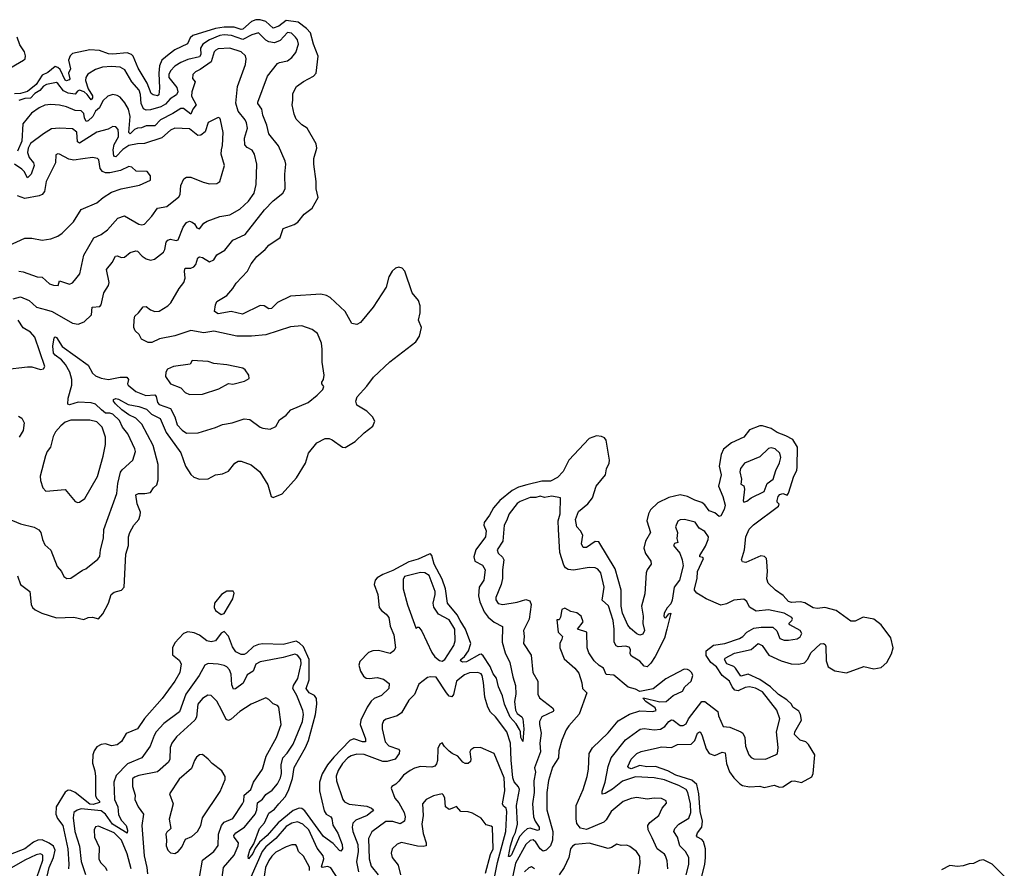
# Model space of a CAD drawing. Extents: x 1246230 to 1426786, y 660032 to 763141.
# Tile 440 of 566: x 1416720 to 1423539, y 688809 to 694686. Entities that reach past the tile are written whole.
import ezdxf

# ---------------------------------------------------------------- set-up
doc = ezdxf.new("R2010")
doc.units = 0

msp = doc.modelspace()

# ---------------------------------------------------------------- linework, layer by layer
at = {"layer": '0CON10XD'}
for points in [[(1416704.4, 690835), (1416726, 690775), (1416791.4, 690725), (1416798.6, 690635), (1416809.2, 690615), (1416828.3, 690598.3), (1416873.8, 690575), (1416975, 690544.5), (1417095, 690549.1), (1417165, 690532), (1417195, 690546), (1417225, 690548.8), (1417265, 690537.5), (1417295, 690570.8), (1417335.5, 690645), (1417354.1, 690705.9), (1417375, 690721.5), (1417426.2, 690735), (1417444.3, 690755), (1417455.4, 690985), (1417473.8, 691045), (1417474.6, 691105), (1417482.7, 691135), (1417509.4, 691185), (1417545, 691223.8), (1417554.4, 691255), (1417556.7, 691275), (1417533.6, 691333.6), (1417525.4, 691394.6), (1417542.5, 691405), (1417586.1, 691403.9), (1417625, 691410.6), (1417646.3, 691443.7), (1417669.2, 691465), (1417679.8, 691500.2), (1417680, 691605), (1417645, 691736.1), (1417566.9, 691885), (1417525, 691926.9), (1417475, 691949.5), (1417426.7, 691985), (1417383.8, 692025), (1417370, 692045), (1417370.8, 692055), (1417385, 692061.5), (1417405, 692058.7), (1417471.5, 692021.5), (1417545, 692007.9), (1417599.1, 691989.1), (1417632.8, 691955), (1417692.9, 691922.9), (1417733.9, 691826.1), (1417835.5, 691685.5), (1417868, 691595), (1417905, 691537.1), (1417925, 691518.1), (1417965, 691504.4), (1418025, 691506), (1418076.7, 691535), (1418125, 691541.4), (1418165, 691559.2), (1418210, 691615), (1418232.2, 691627.8), (1418255, 691628.9), (1418322.7, 691602.7), (1418384, 691555), (1418438.6, 691465), (1418462.5, 691385), (1418475, 691376.2), (1418537, 691403), (1418636.8, 691513.2), (1418700, 691615), (1418719.2, 691685), (1418777.1, 691755), (1418835, 691784.4), (1418864.4, 691784.4), (1418885, 691775.6), (1418955, 691724.4), (1418975, 691724.3), (1419044, 691765), (1419105, 691824.4), (1419165, 691872), (1419178.8, 691905), (1419164, 691935), (1419124.6, 691974.6), (1419055.7, 692015.7), (1419048.6, 692045), (1419057.1, 692075), (1419125, 692146.9), (1419169.7, 692210.3), (1419283.4, 692316.6), (1419464, 692456), (1419489.6, 692495), (1419503.5, 692555), (1419481.2, 692605), (1419493.2, 692655), (1419494.6, 692705), (1419480.9, 692740.9), (1419437.9, 692795), (1419387.5, 692945), (1419369.5, 692965), (1419345, 692971.4), (1419323.1, 692965), (1419298.8, 692945), (1419276, 692904), (1419257.7, 692832.4), (1419168.9, 692695), (1419080.5, 692589.5), (1419055, 692574.1), (1419021.3, 692581.3), (1418974.5, 692664.5), (1418871.3, 692761.3), (1418845, 692775.7), (1418805, 692784.3), (1418595, 692771.5), (1418505, 692726.7), (1418465, 692685.6), (1418445, 692684.5), (1418414, 692705), (1418385, 692706), (1418263, 692647), (1418185, 692665.7), (1418095, 692647.7), (1418069.4, 692665), (1418075, 692710), (1418086.2, 692735), (1418153.7, 692776.3), (1418197.1, 692825), (1418218.9, 692861.1), (1418297.1, 692945), (1418323.1, 692995), (1418363.1, 693046.9), (1418421.1, 693095), (1418445, 693124), (1418523.6, 693176.4), (1418545, 693240), (1418622, 693268), (1418646.2, 693283.8), (1418690.3, 693339.7), (1418745, 693381.2), (1418787.5, 693455), (1418774.2, 693514.2), (1418774.4, 693565), (1418757.8, 693685), (1418757.1, 693725), (1418778.9, 693795), (1418774.4, 693825), (1418711.2, 693935), (1418675, 693958), (1418635, 693996.2), (1418620.6, 694030.6), (1418608.1, 694095), (1418611.7, 694128.3), (1418610.6, 694175), (1418636.4, 694223.6), (1418685, 694258.5), (1418754.2, 694295), (1418772.5, 694315), (1418786.9, 694433.1), (1418753.7, 694515), (1418733.1, 694595), (1418706.7, 694625), (1418647.9, 694667.9), (1418565, 694680.9), (1418515, 694640.6), (1418475, 694628), (1418425, 694673.7), (1418385, 694684.9), (1418355, 694685.5), (1418325, 694673.5), (1418265, 694619.6), (1418255, 694617.8), (1418205, 694634.1), (1418135, 694633.8), (1418075, 694624.5), (1417919.6, 694575), (1417901, 694559), (1417881.8, 694518.2), (1417793.4, 694476.6), (1417755, 694446.8), (1417705, 694404.6), (1417688.1, 694365), (1417682.6, 694315), (1417688.8, 694211.2), (1417684.4, 694165.6), (1417675, 694158.1), (1417645, 694164.5), (1417630.9, 694175), (1417603.3, 694245), (1417540.4, 694350.4), (1417505, 694433.3), (1417493.8, 694445), (1417465, 694455.2), (1417365, 694446), (1417335, 694450), (1417271.8, 694471.8), (1417205, 694476.7), (1417085, 694452.6), (1417069, 694435), (1417058.6, 694405), (1417072.1, 694345), (1417057.2, 694315), (1417067.4, 694275), (1417061.9, 694268.1), (1417045, 694263.2), (1417035, 694267.1), (1417000, 694340), (1416985, 694355.5), (1416965, 694360.9), (1416915, 694320.6), (1416875, 694300.3), (1416835, 694237.1), (1416775, 694189.1), (1416725, 694173.7), (1416685, 694172.6)], [(1417625.5, 692675.6), (1417655, 692665.6), (1417685, 692667.8), (1417746, 692705), (1417765.8, 692725), (1417825, 692823.3), (1417856.9, 692865), (1417866.8, 692895), (1417860.3, 692945), (1417865, 692965.6), (1417905, 692965.4), (1417926.4, 692973.6), (1417940, 692990), (1417952.9, 693037.1), (1417965, 693044.5), (1417985, 693039.5), (1418035, 693008.6), (1418065, 693022), (1418085, 693057.5), (1418140.2, 693089.8), (1418195, 693159.4), (1418282.6, 693197.4), (1418415, 693368.8), (1418475, 693430.6), (1418542.5, 693485), (1418558.6, 693515), (1418556.7, 693615), (1418562.5, 693685), (1418559.5, 693705), (1418513.2, 693813.2), (1418444.7, 693894.7), (1418432.5, 693955), (1418402.8, 694025), (1418397.3, 694065), (1418369.4, 694105), (1418368.9, 694115), (1418435.4, 694295), (1418505, 694381.1), (1418520.4, 694389.6), (1418575, 694400.5), (1418605.3, 694424.7), (1418632.5, 694457.5), (1418651.6, 694515), (1418643.4, 694545), (1418630.4, 694565), (1418601.7, 694591.7), (1418575, 694597.2), (1418525, 694541.2), (1418485, 694525.4), (1418445, 694533.3), (1418425, 694544.4), (1418375, 694593.8), (1418328.5, 694581.5), (1418265, 694547.8), (1418186.8, 694576.8), (1418135, 694581.2), (1418105.4, 694575), (1418035, 694545.2), (1417987.7, 694515), (1417972.5, 694487.5), (1417975.2, 694444.8), (1417965, 694428.1), (1417885, 694408.8), (1417835, 694388.6), (1417795, 694362.8), (1417765, 694330.9), (1417752.6, 694305), (1417753.2, 694285), (1417809.1, 694215), (1417815.4, 694185), (1417805, 694166.1), (1417762.4, 694137.6), (1417730.1, 694099.9), (1417697.1, 694082.9), (1417625, 694062.2), (1417595, 694060.2), (1417578.4, 694068.4), (1417562, 694105), (1417557.3, 694167.3), (1417547.1, 694197.1), (1417496.5, 694255), (1417447.8, 694337.8), (1417415, 694356.1), (1417355, 694361.6), (1417292.9, 694357.1), (1417245, 694340.9), (1417191.9, 694308.1), (1417178.8, 694285), (1417176.4, 694265), (1417195, 694207.5), (1417225, 694158), (1417224.6, 694145), (1417215, 694131.5), (1417187.8, 694167.8), (1417165.8, 694185.8), (1417135, 694196.5), (1417119.4, 694190.6), (1417105, 694169.6), (1417055, 694176.2), (1417022.8, 694192.8), (1416985, 694244.6), (1416975, 694250.3), (1416905, 694237.5), (1416885, 694225.8), (1416858.6, 694195), (1416825, 694174), (1416795, 694143), (1416755, 694140), (1416713.9, 694126.1)], [(1416625, 694333.9), (1416747.1, 694405), (1416756.9, 694415), (1416760.6, 694435), (1416752.6, 694462.6), (1416720.7, 694510.7), (1416701.9, 694565)], [(1416675, 692752.3), (1416725, 692766.7), (1416785, 692742.2), (1416835.7, 692695.8), (1416905, 692676.8), (1416945.7, 692665.7), (1417085, 692583.3), (1417125, 692577.8), (1417166.4, 692593.6), (1417217.4, 692642.6), (1417223.1, 692695), (1417275, 692700), (1417285, 692710), (1417303.1, 692795), (1417334.5, 692845.5), (1417340, 692865), (1417320.8, 692955), (1417361.1, 693005), (1417382.5, 693047.5), (1417395, 693050.6), (1417425, 693040), (1417445, 693042), (1417486.2, 693073.8), (1417525, 693085.7), (1417535, 693082.9), (1417567.3, 693047.3), (1417595, 693029.1), (1417625, 693019.4), (1417653.7, 693026.3), (1417715.7, 693075), (1417725.5, 693095), (1417734.6, 693145), (1417745, 693159.5), (1417765, 693166.2), (1417804.4, 693155.6), (1417818.2, 693161.8), (1417851.8, 693248.2), (1417875, 693281.5), (1417895, 693289.4), (1417914.6, 693284.6), (1417931.1, 693271.1), (1417947.5, 693245), (1417965, 693237.5), (1417995, 693275.6), (1418018.8, 693291.2), (1418105, 693321.8), (1418175, 693334.6), (1418245.7, 693374.3), (1418305, 693430), (1418344.5, 693485), (1418357.9, 693545), (1418361.5, 693685), (1418346.2, 693755), (1418331.1, 693781.1), (1418295, 693800.5), (1418280, 693820), (1418278, 693865), (1418298, 693935), (1418291.3, 693971.3), (1418282, 693991.9), (1418232.5, 694052.5), (1418218, 694108), (1418227.8, 694222.2), (1418284.2, 694374.2), (1418288.6, 694415), (1418283.1, 694435), (1418255, 694463.8), (1418175, 694489.4), (1418095, 694483.3), (1418077.8, 694475), (1418068, 694462), (1418045.4, 694394.6), (1417970, 694340), (1417938.6, 694325), (1417918.6, 694305), (1417917.5, 694277.5), (1417934.2, 694254.2), (1417911.3, 694185), (1417909.4, 694155), (1417941.1, 694095), (1417918.4, 694065), (1417905, 694031.4), (1417855, 694070.3), (1417835, 694070), (1417781.3, 694035), (1417695, 693991.4), (1417655, 693951.1), (1417595, 693949.8), (1417563.2, 693936.8), (1417535, 693933.7), (1417515, 693924.3), (1417485, 693896.1), (1417474.8, 693905), (1417485.2, 694015.1), (1417473.3, 694065), (1417448.8, 694108.9), (1417415, 694148.2), (1417395, 694161.2), (1417365, 694167.6), (1417331.4, 694155), (1417295, 694123.5), (1417271.9, 694075), (1417245, 694051.8), (1417227.4, 694015), (1417195, 693984.2), (1417180.5, 693980.5), (1417170, 694005), (1417164.1, 694035), (1417145, 694055.5), (1417105, 694057.2), (1417045, 694081.8), (1416995, 694093.1), (1416935, 694099.2), (1416895, 694092.9), (1416855, 694075.4), (1416802.4, 694037.6), (1416742.9, 693965), (1416734.1, 693845), (1416705, 693776.2)], [(1416715, 692943.3), (1416745, 692940), (1416840, 692905), (1416875, 692903.8), (1416927.3, 692857.3), (1416955, 692846.4), (1416985.5, 692844.4), (1416995, 692876.2), (1417065.8, 692854.2), (1417085, 692862.9), (1417100.4, 692879.6), (1417135.5, 692925), (1417165.4, 693055), (1417233.3, 693175), (1417285, 693198.9), (1417328.7, 693231.3), (1417399.4, 693310.6), (1417445, 693328.5), (1417545, 693269.6), (1417565, 693265.5), (1417585, 693270.6), (1417635, 693324.2), (1417675, 693379.4), (1417738.3, 693391.7), (1417822.1, 693457.9), (1417830.5, 693475), (1417835, 693536.7), (1417856.8, 693583.2), (1417875, 693595.7), (1417905, 693594.4), (1417989.7, 693559.7), (1418035, 693548.1), (1418085, 693550.8), (1418105.7, 693564.3), (1418138.9, 693675), (1418115.6, 693754.4), (1418118.1, 693785), (1418125.5, 693815), (1418129.6, 693905), (1418111.5, 693991.5), (1418105, 694003.8), (1418095, 694007.5), (1418025.6, 693974.4), (1418005, 693908.8), (1417975, 693885.7), (1417953.4, 693883.4), (1417895, 693928.8), (1417795, 693933.8), (1417765, 693920), (1417705, 693867.7), (1417585, 693828.4), (1417535, 693826.6), (1417475, 693813.3), (1417435, 693785.8), (1417385, 693735.4), (1417371.3, 693741.3), (1417366.6, 693785), (1417375, 693820.9), (1417403.2, 693875), (1417405.3, 693895), (1417400.9, 693925), (1417385, 693944.3), (1417365, 693945.6), (1417332.2, 693927.8), (1417255, 693906.2), (1417135, 693831.6), (1417119.3, 693839.3), (1417115, 693906.9), (1417085, 693928.8), (1416995, 693933.9), (1416940.9, 693929.1), (1416883.9, 693896.1), (1416795, 693827.3), (1416777.6, 693795), (1416773.9, 693765), (1416785, 693731.8), (1416815.4, 693695), (1416820.3, 693675), (1416799.2, 693615), (1416775, 693589.4), (1416751.2, 693635), (1416735, 693651.6), (1416685, 693684)], [(1416645, 693121.5), (1416755, 693171.8), (1416805, 693173.5), (1416875, 693160), (1416935, 693169.2), (1416984.3, 693185.7), (1417015, 693208), (1417092.5, 693285), (1417145, 693371.9), (1417255, 693416.9), (1417299.2, 693455), (1417355, 693491.5), (1417422.5, 693515), (1417549.7, 693540.3), (1417625.9, 693574.1), (1417626.2, 693605), (1417602.5, 693635), (1417525.9, 693635.9), (1417496.7, 693665), (1417475, 693669.4), (1417419.3, 693640.7), (1417345, 693625.3), (1417315, 693625.4), (1417294.3, 693634.3), (1417277.3, 693655), (1417267.8, 693715), (1417258.8, 693725), (1417225, 693731.8), (1417157.7, 693722.3), (1417095, 693711.8), (1417060.8, 693720.8), (1416995, 693753.8), (1416983.9, 693756.1), (1416970.7, 693749.3), (1416968.6, 693695), (1416904.1, 693565.9), (1416891.1, 693495), (1416875.3, 693474.8), (1416855, 693465.4), (1416755, 693447.7), (1416705, 693465.6)], [(1416632, 691235), (1416725, 691194.4), (1416820.9, 691170.9), (1416853.2, 691153.2), (1416865.4, 691135.4), (1416876.9, 691085), (1416895, 691048.8), (1416935, 691013.3), (1416978.8, 690898.8), (1417010, 690865), (1417025, 690830), (1417045.8, 690815.8), (1417075, 690818), (1417155, 690873.3), (1417177.3, 690882.7), (1417260.2, 690949.8), (1417275, 690968.8), (1417280, 691015), (1417300, 691095), (1417301.9, 691155), (1417393.1, 691405), (1417400, 691475), (1417418.5, 691551.5), (1417430.6, 691569.4), (1417504.3, 691635), (1417522.5, 691695), (1417518.6, 691715), (1417468.8, 691818.8), (1417433, 691863), (1417411.3, 691911.3), (1417365, 691954.2), (1417345, 691962), (1417315, 691961.2), (1417287.4, 691985), (1417245, 692023.4), (1417215, 692031.9), (1417125, 692037), (1417065, 692019.6), (1417052.8, 692022.7), (1417055.2, 692064.8), (1417081.8, 692155), (1417080.9, 692195), (1417066.5, 692245), (1417037.6, 692297.6), (1417009.6, 692329.5), (1416965, 692362), (1416955, 692377.5), (1416949.1, 692425), (1416957.7, 692482.3), (1416965, 692490), (1416975.7, 692485), (1417013.2, 692423.2), (1417195, 692292.7), (1417225, 692238.5), (1417245, 692220.4), (1417285, 692203.4), (1417334.3, 692194.3), (1417415, 692211.1), (1417461.1, 692211.1), (1417474.2, 692195), (1417466.7, 692165), (1417470.6, 692155), (1417525, 692110.4), (1417594.3, 692084.2), (1417655, 692088.6), (1417665.4, 692075.4), (1417674.7, 692035), (1417685, 692021.8), (1417765, 691992.3), (1417794.1, 691935), (1417810.1, 691880.1), (1417845, 691843.3), (1417875, 691823.3), (1417955, 691824.2), (1418075, 691860.6), (1418125, 691883.3), (1418192.5, 691895), (1418275, 691920.8), (1418315, 691916.7), (1418385, 691864), (1418405, 691856), (1418455, 691850), (1418495, 691868.8), (1418520, 691915), (1418565, 691946), (1418598.8, 691985), (1418718.8, 692035), (1418781.2, 692085), (1418818.8, 692125), (1418826.1, 692146.1), (1418812.5, 692165), (1418812.5, 692175), (1418824, 692195), (1418829.4, 692225), (1418815.5, 692314.4), (1418814.6, 692404.5), (1418810, 692445), (1418782.4, 692512.4), (1418745, 692539.2), (1418675, 692565.6), (1418595, 692558.2), (1418425, 692504.5), (1418325, 692493.2), (1418225, 692493.5), (1418065, 692528.9), (1417995, 692516.5), (1417905, 692533.3), (1417794.4, 692495.6), (1417687.5, 692475), (1417635, 692450), (1417610.8, 692450.8), (1417564.1, 692474.1), (1417546.8, 692506.8), (1417520.6, 692530.6), (1417510, 692555), (1417511.7, 692608.3), (1417518.1, 692631.9), (1417543.8, 692655), (1417575, 692696.7), (1417595, 692700), (1417625.5, 692675.6)], [(1416615, 692262.2), (1416775, 692281.9), (1416805, 692281.4), (1416865, 692262.5), (1416885, 692267.5), (1416893.3, 692285), (1416825, 692486.9), (1416795, 692521.2), (1416745, 692550.9), (1416710.5, 692605)], [(1417895, 692090.8), (1417985, 692091.9), (1418100.3, 692129.7), (1418165, 692166), (1418195, 692160.8), (1418277.3, 692182.7), (1418308.3, 692201.7), (1418307.5, 692225), (1418281.7, 692261.7), (1418265, 692272), (1418155, 692295.5), (1418065, 692305.7), (1418025, 692319.4), (1417915, 692325.8), (1417900, 692300), (1417785, 692283.6), (1417744, 692265), (1417731.4, 692245), (1417730, 692215), (1417764.3, 692165), (1417835.9, 692135.9), (1417866.7, 692105), (1417895, 692090.8)], [(1416711.2, 691941.2), (1416735.8, 691925.8), (1416750, 691895), (1416745, 691840), (1416715.6, 691794.4)], [(1417121.7, 691341.7), (1417135, 691343.8), (1417170.3, 691369.7), (1417257.9, 691522.1), (1417297.6, 691662.4), (1417313.7, 691743.7), (1417313.8, 691795), (1417292.2, 691865), (1417255, 691901.5), (1417205, 691913.5), (1417075, 691911.5), (1417035, 691898.1), (1417005, 691874.2), (1416968.1, 691831.9), (1416950.9, 691799.1), (1416932.5, 691725), (1416910.8, 691695), (1416898.6, 691665), (1416862.9, 691525), (1416864.3, 691495.7), (1416880.8, 691445), (1416901.7, 691421.7), (1417035, 691432.5), (1417105, 691350), (1417121.7, 691341.7)], [(1422156.6, 690646.6), (1422124.5, 690654.5), (1422065, 690649.2), (1422045, 690656.8), (1422008.6, 690698.6), (1421955.5, 690735), (1421904.5, 690784.5), (1421893.4, 690813.4), (1421899.5, 690865), (1421894.2, 690934.2), (1421891.2, 690955), (1421878.8, 690968.8), (1421853.6, 690973.6), (1421747.9, 690927.9), (1421725, 690931.1), (1421719.3, 690945), (1421740.4, 691015), (1421749.6, 691105), (1421773, 691157), (1421801.4, 691188.6), (1421975, 691316.2), (1421980, 691330), (1421966.7, 691345), (1421965.9, 691355.9), (1421973.8, 691385), (1421985, 691398.6), (1422005, 691404.4), (1422035, 691394.1), (1422045, 691407.1), (1422080.3, 691525), (1422101.5, 691565), (1422105, 691590), (1422107.4, 691725), (1422075, 691779), (1422025.8, 691805), (1421965, 691827.1), (1421925, 691853.7), (1421865, 691873.2), (1421845, 691873.3), (1421775.3, 691845), (1421734.3, 691795.8), (1421650, 691755), (1421595, 691712.2), (1421579.1, 691675), (1421564.5, 691595), (1421579.1, 691535), (1421558.9, 691455), (1421589, 691385), (1421605.6, 691325), (1421598.4, 691295), (1421575, 691249.3), (1421565, 691246.1), (1421535, 691270.5), (1421494.4, 691284.4), (1421465, 691327.1), (1421445, 691342.4), (1421395, 691358.3), (1421345, 691384.8), (1421295, 691394.7), (1421215, 691375.9), (1421139.7, 691340.3), (1421089.5, 691290.5), (1421075.3, 691265), (1421062.8, 691215), (1421088.9, 691135), (1421053.9, 691075), (1421043.3, 691025), (1421055, 690989.2), (1421090.4, 690935), (1421093.6, 690915), (1421066.4, 690875), (1421059.6, 690855), (1421049.2, 690710.8), (1421025.4, 690625), (1421037.1, 690555), (1421036.2, 690505), (1421048, 690455), (1421035, 690430.3), (1421015, 690424.2), (1420995, 690433.2), (1420949.6, 690469.6), (1420931.8, 690491.8), (1420895.4, 690575.4), (1420885.8, 690625), (1420884.5, 690735), (1420845, 690883.8), (1420730, 691070), (1420705, 691072.9), (1420645, 691030.6), (1420621.4, 691031.5), (1420611.5, 691055), (1420620, 691115), (1420605, 691146.9), (1420578.2, 691175), (1420569.1, 691225), (1420591, 691279), (1420655, 691332.9), (1420686.3, 691373.7), (1420712.8, 691455), (1420777.7, 691535), (1420784.1, 691575.9), (1420802.3, 691615), (1420804.6, 691635), (1420780.5, 691775), (1420771.2, 691791.2), (1420750.2, 691800.2), (1420715, 691803.8), (1420664.7, 691785.3), (1420522.9, 691635), (1420483.3, 691556.7), (1420445, 691514.7), (1420395, 691490), (1420335, 691489.1), (1420232.1, 691465), (1420175, 691447.5), (1420130.5, 691425), (1420044.8, 691355.2), (1420001.6, 691305), (1419974.8, 691255.2), (1419937.7, 691205), (1419933.8, 691185), (1419950, 691145), (1419945.6, 691105), (1419879.2, 691015), (1419866, 690965), (1419871.1, 690935), (1419925, 690908.1), (1419944.8, 690875), (1419934.1, 690805), (1419901.8, 690755), (1419898.5, 690695), (1419905.6, 690655), (1419937.4, 690585), (1419965, 690547.3), (1420005, 690512.7), (1420062.8, 690482.8), (1420061.5, 690375), (1420081.4, 690301.4), (1420115.6, 690235), (1420135, 690134.2), (1420153.4, 690075), (1420155.3, 690015), (1420147, 689965), (1420154.3, 689905), (1420165, 689882.1), (1420198.4, 689858.4), (1420203.5, 689845), (1420210.3, 689775), (1420205, 689687.5), (1420190.4, 689715), (1420188.1, 689755), (1420180.8, 689770.8), (1420158.9, 689808.9), (1420117.1, 689855), (1420077.1, 689945), (1420064.5, 690004.5), (1420036, 690065), (1420021.1, 690125), (1419998.7, 690155), (1419977.6, 690207.6), (1419930.1, 690280.1), (1419915, 690291.1), (1419905, 690290.9), (1419815, 690239.2), (1419787.8, 690237.8), (1419773.2, 690245), (1419775.9, 690255), (1419801, 690275), (1419829.3, 690315), (1419843.5, 690365), (1419808, 690465), (1419770.4, 690525), (1419749.1, 690565), (1419682.5, 690645), (1419669, 690745), (1419645, 690810.4), (1419590.9, 690915), (1419574.5, 690975), (1419565, 690986.4), (1419555, 690983.6), (1419479, 690951), (1419415, 690932.1), (1419305, 690872.6), (1419235, 690844.1), (1419195, 690819.6), (1419182.9, 690805), (1419175.5, 690775), (1419199.3, 690705), (1419210, 690615), (1419225.4, 690595), (1419259.2, 690569.2), (1419275.7, 690545), (1419284.7, 690485), (1419310.7, 690425), (1419323.1, 690335), (1419311.4, 690315), (1419285, 690297.7), (1419205, 690317.1), (1419165, 690314.3), (1419135.7, 690304.3), (1419075, 690241.2), (1419068.1, 690215), (1419080.5, 690175), (1419100.7, 690140.7), (1419120, 690125), (1419142.8, 690122.7), (1419195, 690131.1), (1419240, 690120), (1419279.5, 690089.5), (1419277.5, 690055), (1419226.4, 690005), (1419176, 689984), (1419154.1, 689965.9), (1419126.2, 689925), (1419082.3, 689835), (1419077, 689805), (1419115.7, 689705), (1419115, 689685.8), (1419095, 689684.8), (1419035, 689705.2), (1419006, 689695), (1418895, 689579.4), (1418852, 689525), (1418815, 689462.9), (1418795.7, 689405), (1418795.8, 689345.8), (1418828.1, 689208.1), (1418843.1, 689185), (1418874.7, 689164.7), (1418882.5, 689155), (1418887.6, 689107.6), (1418922.9, 689052.9), (1418952.7, 688975), (1418956.5, 688945), (1418945, 688928.8), (1418935, 688932), (1418890.8, 688980.8), (1418825, 689030), (1418695, 689208.4), (1418675, 689222.5), (1418655, 689226.4), (1418615, 689209.2), (1418509.8, 689125), (1418435, 689035.8), (1418379.8, 688990.2), (1418350.4, 688949.5), (1418335, 688912.9), (1418303.8, 688873.8), (1418302.4, 688892.4), (1418315, 688934.2), (1418340.7, 688979.3), (1418380.7, 689085), (1418415.8, 689125), (1418445, 689190), (1418485, 689219.6), (1418515.3, 689255), (1418558.1, 689305), (1418581.7, 689348.3), (1418608.8, 689431.2), (1418621.6, 689508.4), (1418700.4, 689645), (1418719.6, 689695), (1418769.4, 689875), (1418778.8, 689945), (1418775.2, 689985.2), (1418761.5, 690005), (1418724.6, 690024.6), (1418703.5, 690055), (1418724.9, 690115.1), (1418725, 690255.5), (1418685, 690342.4), (1418655, 690371.6), (1418635, 690382.3), (1418545, 690358.6), (1418405, 690364.7), (1418375, 690359.8), (1418339.1, 690345), (1418290.6, 690299.4), (1418275, 690289.7), (1418255, 690289.1), (1418217.2, 690307.2), (1418192.7, 690342.7), (1418165, 690416.7), (1418135, 690450), (1418115, 690436.7), (1418075.6, 690385), (1418045, 690376.6), (1418015, 690383.5), (1417964.7, 690424.7), (1417929.3, 690439.3), (1417885, 690446.1), (1417855, 690434.5), (1417795, 690369.8), (1417778.2, 690335), (1417777.7, 690287.7), (1417825, 690251.5), (1417838.9, 690225), (1417830, 690165), (1417795.4, 690105), (1417706.7, 689985), (1417583.5, 689846.5), (1417535, 689775.5), (1417457.1, 689742.9), (1417425, 689686.9), (1417395, 689663.5), (1417355, 689658.5), (1417315, 689671.8), (1417285, 689666.5), (1417255, 689650), (1417235, 689623.1), (1417225.8, 689594.2), (1417225, 689537.5), (1417241.5, 689485), (1417245.3, 689445.3), (1417245, 689312.5), (1417252.5, 689295), (1417272.1, 689275), (1417272.2, 689265), (1417228.9, 689251.1), (1417205, 689252.7), (1417105.3, 689335), (1417075, 689348.8), (1417055, 689349.5), (1417034.4, 689335.6), (1416973.5, 689235), (1416970.4, 689185), (1416981.2, 689155), (1417018.5, 689105), (1417054.5, 688945), (1417061.5, 688838.5), (1417058.5, 688805)], [(1421735, 691345.6), (1421755, 691350.7), (1421785, 691375.5), (1421875, 691419.4), (1421896.2, 691473.8), (1421938.4, 691505), (1421955.9, 691565), (1421982.6, 691617.4), (1421990.9, 691655), (1421983.5, 691683.5), (1421953, 691713), (1421925, 691721.5), (1421905, 691715.6), (1421845, 691657.5), (1421740, 691615), (1421713.1, 691576.9), (1421706.8, 691555), (1421719.4, 691505), (1421715, 691470), (1421735, 691457.5), (1421739.2, 691435), (1421729.7, 691355), (1421735, 691345.6)], [(1421335.8, 688765), (1421355.3, 688835), (1421353.1, 688885), (1421331.8, 688925), (1421292.1, 688965), (1421275, 689024), (1421251.1, 689065), (1421257.5, 689085), (1421285, 689114.5), (1421355, 689155.6), (1421368.2, 689195), (1421366.3, 689255), (1421347.5, 689335), (1421334.8, 689354.8), (1421285, 689383.2), (1421225.3, 689404.7), (1421185, 689422.3), (1421115, 689435.7), (1420985, 689442.2), (1420895, 689412.8), (1420825, 689357.7), (1420775, 689328.1), (1420755, 689323.8), (1420754.5, 689344.4), (1420774.6, 689405), (1420794.7, 689515.3), (1420816.7, 689573.3), (1420915, 689698.2), (1421016.9, 689773.1), (1421045, 689778.4), (1421115, 689767.3), (1421158.3, 689771.7), (1421188.4, 689791.6), (1421215, 689826.4), (1421235, 689836.5), (1421245.3, 689835.3), (1421295, 689798.8), (1421315, 689797.3), (1421335, 689810.6), (1421352.3, 689845), (1421445, 689964.3), (1421465, 689964.4), (1421515.2, 689925.2), (1421555.8, 689895), (1421560, 689865), (1421592.2, 689792.2), (1421637.4, 689787.4), (1421715, 689755.4), (1421727.1, 689745), (1421742.5, 689715), (1421746.9, 689655), (1421769.2, 689595), (1421785, 689575.8), (1421805, 689567.1), (1421885, 689565.8), (1421955, 689594), (1421968, 689605), (1421973.3, 689646.7), (1421961.5, 689755), (1421985.4, 689845), (1421963.8, 689905), (1421865, 690031.2), (1421815, 690057.5), (1421775, 690065.7), (1421745, 690061.6), (1421695, 690038.3), (1421671.9, 690041.9), (1421653.2, 690065), (1421635, 690104.6), (1421584, 690145), (1421545.3, 690205), (1421507.1, 690235), (1421475, 690282.5), (1421474.8, 690315.2), (1421525, 690353.5), (1421602.9, 690367.1), (1421705, 690399.5), (1421727.9, 690415), (1421755, 690445.5), (1421805, 690471.4), (1421855, 690480), (1421935, 690479.5), (1421964.2, 690454.2), (1421985, 690401.2), (1422015, 690390), (1422045, 690388.5), (1422105, 690399.2), (1422125, 690412), (1422135.7, 690435), (1422125, 690455.6), (1422054, 690495), (1422046.2, 690505), (1422067.8, 690525), (1422071.6, 690535), (1422067.3, 690545), (1422015, 690576.4), (1421905, 690599.3), (1421820.3, 690590.3), (1421775, 690616.9), (1421755, 690656.7), (1421735, 690672.7), (1421665, 690666.5), (1421615, 690639.7), (1421575, 690632.5), (1421475, 690674.7), (1421444.1, 690694.1), (1421408.8, 690715), (1421393.2, 690735), (1421392.5, 690745), (1421412.9, 690815), (1421413.8, 690865), (1421456.7, 690955), (1421451.7, 690961.7), (1421430, 690965), (1421430, 690975), (1421469, 691041), (1421488.2, 691085), (1421489.5, 691105), (1421465, 691141.2), (1421425.7, 691165), (1421397.3, 691207.3), (1421324.6, 691225.5), (1421295, 691223.1), (1421277.4, 691212.6), (1421262.2, 691175), (1421276.4, 691135), (1421272, 691092), (1421277.5, 691065), (1421255, 691057.5), (1421247.5, 691045), (1421291.2, 690991.2), (1421308.6, 690945), (1421315.7, 690904.3), (1421288.8, 690805), (1421252.5, 690755), (1421238.8, 690665), (1421229.6, 690640.5), (1421205, 690613.3), (1421184.4, 690575), (1421181.4, 690555), (1421185, 690546.7), (1421195, 690544), (1421215, 690572.5), (1421230, 690575), (1421201.8, 690465), (1421186, 690404), (1421122, 690275), (1421091.2, 690228.8), (1421065, 690204.6), (1421045, 690208.8), (1421015, 690244.6), (1420957.2, 690277.2), (1420947.1, 690295), (1420949.1, 690325), (1420939.9, 690339.9), (1420916.4, 690346.4), (1420865, 690342.7), (1420850.3, 690350.3), (1420838.1, 690375), (1420837.5, 690465), (1420829.6, 690525), (1420797, 690627), (1420755, 690666.7), (1420767.3, 690755), (1420744.6, 690854.6), (1420725, 690881.4), (1420705, 690890), (1420665, 690892.2), (1420555, 690874.5), (1420519.1, 690879.1), (1420500.8, 690890.8), (1420488.5, 690908.5), (1420460.5, 690995), (1420451.8, 691155), (1420448.7, 691215), (1420464, 691265), (1420466.2, 691375), (1420405, 691387.3), (1420355, 691376.7), (1420325, 691385.7), (1420295, 691377.5), (1420255, 691376.9), (1420185, 691350.4), (1420165, 691334.5), (1420109.2, 691265), (1420092.5, 691215), (1420075.3, 691185), (1420066.7, 691075), (1420027.8, 691015), (1420032.6, 690992.6), (1420063.4, 690963.4), (1420072.1, 690945), (1420063.1, 690875), (1420064, 690816), (1420054.6, 690775), (1420018.6, 690685), (1420018.3, 690668.3), (1420033.3, 690643.3), (1420067, 690637), (1420165, 690652.5), (1420225, 690670.6), (1420252, 690662), (1420261.3, 690635), (1420248.4, 690535), (1420223.6, 690483.6)], [(1419645, 690243.8), (1419665, 690256), (1419727.7, 690352.3), (1419736, 690385), (1419734.1, 690465), (1419695, 690528.8), (1419619.8, 690569.8), (1419588.7, 690618.7), (1419582.5, 690645), (1419598.3, 690705), (1419597.8, 690725), (1419555, 690836.5), (1419525, 690854.7), (1419495, 690858.4), (1419385, 690829.4), (1419375, 690810), (1419375.5, 690745), (1419405, 690634), (1419462.5, 690475), (1419465, 690470), (1419475, 690480), (1419485, 690480), (1419505, 690451.2), (1419574.6, 690304.6), (1419594.5, 690274.5), (1419627.7, 690247.7), (1419645, 690243.8)], [(1418115, 690567.5), (1418135, 690574.3), (1418196.1, 690675), (1418206.5, 690715), (1418197.6, 690727.6), (1418155, 690728.5), (1418116.8, 690705), (1418068.3, 690645), (1418067.3, 690615), (1418075.4, 690595), (1418115, 690567.5)], [(1421445.2, 688755), (1421464.8, 688835.2), (1421469.8, 688885), (1421468.5, 688945), (1421455, 688994.2), (1421445, 689008.7), (1421414.5, 689025), (1421407.9, 689035), (1421415.3, 689055), (1421445, 689094.6), (1421448.9, 689135), (1421433.6, 689203.6), (1421422.6, 689325), (1421408.6, 689388.5), (1421375, 689418.6), (1421265, 689454.8), (1421209.6, 689485), (1421123.4, 689513.4), (1421062.5, 689512.5), (1421015, 689522.1), (1420955, 689498.8), (1420937.5, 689505), (1420932.5, 689515), (1420955.3, 689565), (1420995, 689603.9), (1421025, 689617.3), (1421137.5, 689642.5), (1421165, 689649.3), (1421234.7, 689645.3), (1421275, 689667.3), (1421370.7, 689669.3), (1421396, 689694), (1421415, 689745.7), (1421427.5, 689755), (1421435, 689751.2), (1421446.2, 689726.2), (1421475, 689635.6), (1421495.5, 689605), (1421535, 689590.3), (1421585, 689612.6), (1421605, 689609.5), (1421614.8, 689534.8), (1421635, 689477.1), (1421665.3, 689435.3), (1421706.4, 689395), (1421725, 689382.6), (1421775, 689373.5), (1421845, 689377.3), (1421875, 689368.1), (1421945, 689384.3), (1421982.2, 689372.2), (1422005, 689373.3), (1422065, 689413.8), (1422085, 689416.1), (1422135, 689404.3), (1422205, 689442.5), (1422216.2, 689465), (1422226.1, 689595), (1422182.3, 689667.7), (1422165, 689684.6), (1422125, 689696.1), (1422086.9, 689735), (1422087.7, 689755), (1422135.2, 689834.8), (1422128, 689875), (1422115, 689897.7), (1422075.4, 689925), (1422066.1, 689945), (1422032.7, 689975), (1421975, 690013.2), (1421918.9, 690065), (1421845, 690117), (1421765, 690152.6), (1421715, 690139.1), (1421676.8, 690195), (1421665, 690205.6), (1421616.5, 690225), (1421602, 690255), (1421605, 690265.5), (1421670, 690300), (1421784.9, 690325.1), (1421835, 690366.2), (1421862.5, 690352.5), (1421908.1, 690285), (1421992.9, 690245), (1422063.8, 690225), (1422115, 690222.4), (1422155, 690233.1), (1422177.2, 690257.2), (1422199.2, 690300.8), (1422265, 690363.5), (1422286.2, 690366.2), (1422298.1, 690358.1), (1422303.6, 690345), (1422304.8, 690245), (1422318.2, 690205), (1422365, 690177.5), (1422445, 690162.1), (1422565, 690207.5), (1422635, 690189.6), (1422685, 690198.9), (1422725, 690233.8), (1422758.2, 690295), (1422769.1, 690335), (1422753.6, 690405), (1422686.2, 690495), (1422635, 690535.2), (1422560.6, 690549.4), (1422505, 690519.8), (1422475, 690519.8), (1422375, 690594.2), (1422295, 690614.3), (1422245, 690607.3), (1422215, 690612), (1422156.6, 690646.6)], [(1421209.1, 688805), (1421205, 688860), (1421192.5, 688895), (1421185, 688906.9), (1421134.4, 688944.4), (1421101, 689021), (1421071.8, 689075), (1421070.4, 689105), (1421083.1, 689126.9), (1421147.5, 689175), (1421168.8, 689225), (1421199.7, 689260.3), (1421197.6, 689277.6), (1421165, 689292.9), (1421115, 689295.5), (1421065, 689288.9), (1420995, 689300.4), (1420955, 689293.3), (1420899.1, 689270.9), (1420816.8, 689203.2), (1420781.5, 689145), (1420765, 689129.6), (1420645, 689078.9), (1420605, 689087.9), (1420579.6, 689119.6), (1420572.8, 689152.7), (1420575, 689243.8), (1420621.7, 689355), (1420651, 689445), (1420660.3, 689495), (1420663.2, 689605), (1420686.1, 689643.9), (1420795, 689747.9), (1420865, 689831.1), (1420943.7, 689876.4), (1421015, 689899.1), (1421104.7, 689895.3), (1421127.6, 689902.4), (1421120.4, 689920.5), (1421056.2, 689965), (1421037.5, 689985), (1421040.7, 689989.3), (1421152.5, 689962.5), (1421197.1, 689965), (1421244.7, 690005.3), (1421309.4, 690035), (1421325.5, 690065), (1421370.5, 690105), (1421382.2, 690145), (1421375, 690164), (1421359.8, 690179.8), (1421345, 690186.9), (1421322.8, 690187.2), (1421195, 690121.9), (1421107, 690053), (1421015, 690033.3), (1420985, 690050), (1420935, 690064), (1420835, 690146.4), (1420781.4, 690151.4), (1420764, 690195), (1420733.1, 690213.1), (1420699.2, 690245), (1420661.5, 690301.5), (1420649.4, 690335), (1420647.8, 690445), (1420584.1, 690464.1), (1420622.9, 690515), (1420608.5, 690555), (1420579.1, 690579.1), (1420537.7, 690587.7), (1420495, 690610), (1420475, 690602.5), (1420465, 690547.5), (1420455, 690530), (1420440, 690530), (1420448.6, 690445), (1420478.8, 690415), (1420475.7, 690395), (1420460.5, 690365), (1420460, 690335), (1420490.9, 690260.9), (1420565.6, 690195.6), (1420591.4, 690161.4), (1420613.8, 690093.8), (1420618.8, 690055), (1420647.5, 690025), (1420595, 689877.1), (1420523.3, 689796.7), (1420505, 689767.5), (1420473.8, 689696.2), (1420453.7, 689623.7), (1420452, 689575), (1420409.3, 689510.7), (1420382.3, 689417.7), (1420370, 689335), (1420370.8, 689215), (1420413.4, 689065), (1420408.9, 689005), (1420395, 688965.7), (1420365, 688935.4), (1420345, 688926.9), (1420325, 688943.8), (1420295, 688990), (1420275, 689005.8), (1420255, 689002.5), (1420226.1, 688973.9), (1420153.4, 688845), (1420101.5, 688595)], [(1420223.6, 690483.6), (1420209.2, 690455), (1420214.7, 690415), (1420209.1, 690365), (1420261.2, 690285), (1420273.8, 690165), (1420307.9, 690105), (1420307.3, 690015), (1420319.8, 689989.8), (1420410.2, 689920.2), (1420420, 689905), (1420414.4, 689895), (1420335, 689857.9), (1420320.4, 689825), (1420318.9, 689805), (1420332.5, 689745), (1420322.8, 689675), (1420327.9, 689615), (1420285.6, 689505.6), (1420291.9, 689475), (1420280, 689415), (1420282.3, 689335), (1420271.7, 689255), (1420277.9, 689165), (1420289.7, 689135), (1420316.5, 689095), (1420318.2, 689075), (1420305, 689072.1), (1420255, 689088), (1420235, 689082), (1420213.8, 689065), (1420181.5, 689028.5), (1420125, 688901.6), (1420115, 688890.4), (1420105, 688891.2), (1420119.7, 688965), (1420137.7, 689025), (1420153.8, 689056.2), (1420167.1, 689115), (1420160.5, 689245), (1420180.5, 689355), (1420173.6, 689373.6), (1420145, 689408.1), (1420135.2, 689435.2), (1420122.9, 689557.1), (1420119.7, 689675), (1420093.6, 689755), (1420015, 689857.1), (1419980.2, 689890.2), (1419962.1, 689925), (1419940.6, 689995), (1419932.9, 690095), (1419922.9, 690145), (1419915, 690155.4), (1419893.3, 690165), (1419835, 690163.8), (1419800.1, 690149.9), (1419744.8, 690105.2), (1419725, 690012.5), (1419713.9, 689996.1), (1419695, 690000.8), (1419675, 690024.4), (1419605, 690133.8), (1419565.9, 690135.9), (1419545, 690130), (1419485.4, 690084.6), (1419455, 690013.8), (1419415, 689974), (1419363.8, 689886.2), (1419335, 689864.5), (1419257.8, 689842.2), (1419240.5, 689829.5), (1419229.4, 689805), (1419229.5, 689775), (1419251.8, 689685), (1419277.1, 689657.1), (1419343.8, 689635), (1419350.6, 689625), (1419347.3, 689605), (1419319.6, 689565), (1419265, 689549), (1419235, 689548.9), (1419105, 689598.3), (1419055, 689598.8), (1419015, 689588.2), (1418993.2, 689575), (1418956.1, 689535), (1418925.6, 689485.6), (1418912.6, 689447.4), (1418914.6, 689415), (1418957.1, 689285), (1418968.5, 689268.5), (1419002.8, 689252.8), (1419125, 689238.8), (1419156.5, 689226.5), (1419169.2, 689215), (1419164.3, 689205), (1419125.5, 689175), (1419047.9, 689142), (1419028, 689121.9), (1419022.2, 689095), (1419026.3, 689065), (1419061.5, 688975), (1419063.4, 688925), (1419052.4, 688855), (1419065.6, 688785.6)], [(1418121.5, 688745), (1418131.5, 688815), (1418205, 688901.1), (1418234, 688965), (1418235.3, 688985), (1418204.6, 689025), (1418202.4, 689037.6), (1418217.1, 689055), (1418276.2, 689093.8), (1418351.2, 689185), (1418362.4, 689215), (1418366.6, 689263.4), (1418402.7, 689287.3), (1418425, 689320.8), (1418469.6, 689350.5), (1418504.8, 689395.2), (1418525.8, 689435), (1418533.2, 689465), (1418532, 689525), (1418542.8, 689575), (1418572.7, 689607.3), (1418615, 689670), (1418679, 689825), (1418685.3, 689874.8), (1418680.9, 689900.9), (1418640.3, 690005), (1418611, 690055), (1418615.8, 690075), (1418647.1, 690122.9), (1418669.6, 690225), (1418667.5, 690255), (1418645, 690285.3), (1418625, 690292.4), (1418545, 690269.2), (1418385, 690240), (1418355, 690223.1), (1418338.1, 690175), (1418295, 690148.9), (1418268.1, 690091.9), (1418215, 690051.5), (1418199.7, 690049.7), (1418189.3, 690079.3), (1418184.4, 690154.3), (1418172.6, 690182.6), (1418155, 690203.6), (1418135, 690214.5), (1418095, 690222.9), (1418025, 690227.8), (1418003.3, 690216.7), (1417963.8, 690145), (1417871.6, 690015), (1417827.4, 689892.6), (1417717.8, 689812.2), (1417666.2, 689755), (1417650.8, 689729.2), (1417624.6, 689655), (1417565, 689574.4), (1417467, 689533), (1417387.7, 689452.3), (1417372.8, 689405), (1417376.8, 689285), (1417400.7, 689235), (1417405, 689180), (1417425, 689140.7), (1417457.1, 689105), (1417465.9, 689074.1), (1417465, 689053.1), (1417363.8, 689115), (1417313.6, 689185), (1417285, 689208.1), (1417145, 689221.2), (1417118, 689212), (1417094.5, 689195), (1417091.4, 689158.6), (1417101.1, 689065), (1417133.6, 688963.6), (1417145.6, 688855.6), (1417175.4, 688765.4)], [(1417966.2, 688745), (1417985.3, 688864.7), (1418065, 688925.6), (1418095, 688966.2), (1418097.4, 689045), (1418118, 689105), (1418135, 689128.1), (1418195.5, 689154.4), (1418263.3, 689255), (1418272, 689275), (1418274.4, 689315.6), (1418320.4, 689355), (1418338.8, 689405), (1418401.5, 689495), (1418426.2, 689585), (1418498.7, 689715), (1418530.4, 689805), (1418514, 689925), (1418505, 689936), (1418475, 689948), (1418445, 689978.6), (1418425, 689988.8), (1418324, 689946), (1418245, 689894.6), (1418185, 689842.1), (1418165, 689832.5), (1418149.2, 689839.2), (1418121.1, 689901.1), (1418085, 689966), (1418045, 690005.8), (1418022.6, 690007.4), (1417985, 689985.6), (1417953.9, 689945), (1417943.8, 689855), (1417933.8, 689835), (1417805, 689720.5), (1417773.6, 689676.4), (1417763.1, 689645), (1417758.9, 689565), (1417751.5, 689545), (1417675, 689476.2), (1417545, 689452.9), (1417515, 689441.3), (1417502.1, 689427.9), (1417500.9, 689375), (1417518.9, 689315), (1417518, 689285), (1417539.6, 689235), (1417578.6, 689185), (1417565.5, 689105), (1417581.1, 688895), (1417601.4, 688815), (1417605, 688770)], [(1420005.2, 688735), (1420029.1, 688849.1), (1420087.9, 689065), (1420093.6, 689203.6), (1420088.5, 689225), (1420070.3, 689240.2), (1420063.8, 689255), (1420080.6, 689345), (1420075.8, 689435), (1420005, 689604.3), (1419912.5, 689645), (1419865, 689642.9), (1419845, 689630), (1419837.1, 689615), (1419844.6, 689565), (1419841.2, 689548.8), (1419825, 689535.5), (1419805, 689535.5), (1419789.4, 689545), (1419755.5, 689585.5), (1419715, 689604), (1419695, 689621.2), (1419661.9, 689651.9), (1419645, 689677.5), (1419630.7, 689669.3), (1419615, 689640), (1419613.1, 689555), (1419607.5, 689532.5), (1419595, 689515.6), (1419575, 689510.8), (1419495, 689513.5), (1419455, 689503.5), (1419423.4, 689486.6), (1419378.6, 689455), (1419345, 689412), (1419325, 689391.2), (1419296.7, 689375), (1419292, 689365), (1419318.5, 689295), (1419345, 689263.3), (1419383, 689195), (1419388.6, 689165), (1419385.3, 689134.8), (1419355, 689118.1), (1419305, 689132.3), (1419255, 689133.5), (1419158.2, 689061.8), (1419136.2, 689015), (1419141.4, 688875), (1419153.8, 688825), (1419201.5, 688765)], [(1417795, 688911.1), (1417817.8, 688925), (1417842.2, 688955), (1417868.8, 689011.2), (1417911.4, 689028.6), (1417952.5, 689065), (1417974.2, 689105.8), (1417985, 689158), (1418108.7, 689341.3), (1418144, 689424), (1418142.9, 689445), (1418120, 689485), (1418052, 689535), (1418026, 689565), (1417985, 689597.5), (1417965, 689595.6), (1417945, 689578.8), (1417930, 689555), (1417910.3, 689499.7), (1417825, 689425.7), (1417758, 689325), (1417784, 689255), (1417755, 689150), (1417766, 689085), (1417739.8, 689060.2), (1417732.2, 689045), (1417737.8, 689005), (1417734.5, 688965.5), (1417745.7, 688935), (1417765, 688915.7), (1417795, 688911.1)], [(1419945.8, 688775), (1419980.6, 688905), (1419998.1, 688945), (1419993.4, 689093.4), (1419985, 689101.8), (1419949.5, 689109.5), (1419915.7, 689155.7), (1419855, 689190.4), (1419825, 689201.4), (1419775, 689203.8), (1419745, 689236.2), (1419725, 689228.8), (1419695, 689216.2), (1419668, 689235), (1419665.4, 689295), (1419656.1, 689316.1), (1419645, 689324.3), (1419585, 689311.9), (1419536, 689285), (1419510, 689255), (1419514.5, 689175), (1419505.5, 689114.5), (1419515, 689050), (1419535.6, 688985), (1419534.3, 688965.7), (1419515, 688959.2), (1419475, 688962.4), (1419365, 688988.5), (1419335, 688976.7), (1419299.4, 688945), (1419292.9, 688915), (1419298.5, 688885), (1419341.6, 688831.6), (1419358.2, 688765)], [(1418961.2, 688681.2), (1418875, 688812.6), (1418855, 688821.3), (1418815.4, 688815.4), (1418810.1, 688820.1), (1418827.1, 688875), (1418821.6, 688895), (1418779.8, 688949.8), (1418721.6, 689075), (1418681.2, 689115), (1418645, 689130.9), (1418605, 689121.7), (1418565, 689099.7), (1418493.9, 689016), (1418425, 688958.5), (1418399.8, 688925), (1418321.4, 688748.6)], [(1417492.9, 688805), (1417465, 688910), (1417425.1, 689005.1), (1417373.8, 689055), (1417265, 689101.4), (1417245, 689096), (1417235.7, 689075), (1417237.5, 689025), (1417271.3, 688955), (1417268.1, 688875), (1417279.7, 688849.7), (1417313.6, 688815), (1417324.6, 688795)], [(1416909.3, 688755), (1416923.2, 688815), (1416955.3, 688884.7), (1416965.5, 688934.5), (1416955, 688963.3), (1416925, 688983), (1416875, 689006), (1416845, 689003.8), (1416815, 688990.3), (1416755, 688944.8), (1416655, 688905.6), (1416605, 688863.8), (1416515, 688812.9), (1416461.1, 688758.9)], [(1421005, 688771.2), (1421017.8, 688845), (1421015, 688890), (1420991.2, 688925), (1420945, 688960), (1420925, 688970), (1420885, 688968.1), (1420855, 688976.9), (1420817.7, 688952.3), (1420795, 688946.4), (1420665, 688982.3), (1420566, 688974), (1420547.7, 688962.3), (1420535.3, 688944.7), (1420522.1, 688885), (1420491.2, 688815), (1420455, 688764)], [(1418726.2, 688795), (1418726.8, 688816.8), (1418685, 688894.4), (1418650.6, 688925), (1418640.4, 688960.4), (1418631.5, 688971.5), (1418605, 688971.8), (1418565, 688958), (1418495, 688920.9), (1418466.4, 688893.6), (1418445, 688864.5), (1418422.5, 688815), (1418408.2, 688721.8)], [(1416839.3, 688745), (1416880.6, 688865), (1416881.1, 688901.1), (1416865, 688908.7), (1416835, 688902.4), (1416755.4, 688865), (1416647.8, 688802.2)], [(1423538.9, 688755), (1423455, 688838.4), (1423395, 688868.2), (1423366.3, 688863.6), (1423325, 688841.8), (1423295, 688840.4), (1423255, 688825.6), (1423215, 688822.2), (1423160.8, 688829.2), (1423105, 688798.8)], [(1420285, 688806.7), (1420265, 688820), (1420245, 688812), (1420215, 688785.5)]]:
    msp.add_lwpolyline(points, dxfattribs=at)

doc.saveas('drawing.dxf')
